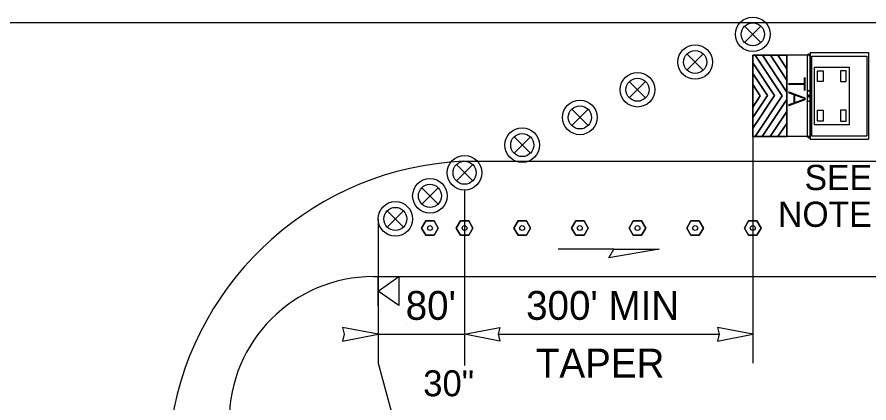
# Model space of a CAD drawing. Extents: x 99958 to 100176, y 99935 to 100011.
# Drawn here: x 100063.643 to 100066.007, y 99973.722 to 99974.792 of the extents above; entities that cross this region are included whole.
import ezdxf

# ---------------------------------------------------------------- set-up
doc = ezdxf.new("R2010")
doc.units = 0
for name, color, linetype in [('RD_ED_ShoulderPavedEdge', 7, 'Continuous'), ('RD_MK_LineEdgeWhite', 7, 'Continuous'), ('RD_MK_LineEdgeYellow', 7, 'Continuous'), ('RD_MK_LineLane', 7, 'Continuous'), ('TR_SN_ConstructionSigns', 7, 'Continuous'), ('TR_WZ_PortableSignMountBlk-Wht', 7, 'Continuous'), ('TR_WZ_TrafficSafetyDrum', 7, 'Continuous'), ('TR_WZ_TransportableAttenuator', 7, 'Continuous'), ('TR_WZ_TubularMarker', 7, 'Continuous'), ('TR_WZ_WorkZoneDetails', 7, 'Continuous'), ('TR_WZ_WorkZoneTextCurrent', 7, 'Continuous')]:
    doc.layers.add(name, color=color, linetype=linetype)

msp = doc.modelspace()

# ---------------------------------------------------------------- linework, layer by layer
at = {"layer": 'RD_ED_ShoulderPavedEdge'}
msp.add_line((100064.6319, 99974.0724), (100067.555, 99974.0724), dxfattribs=at)
msp.add_arc((100064.6319, 99973.6724), 0.4, 90, 180, dxfattribs=at)
at = {"layer": 'RD_MK_LineEdgeWhite'}
msp.add_arc((100064.9219, 99973.5319), 0.8615, 92.6555, 170.6116, dxfattribs=at)
at = {"layer": 'RD_MK_LineEdgeYellow'}
msp.add_line((100064.8819, 99974.3924), (100067.555, 99974.3924), dxfattribs=at)
at = {"layer": 'RD_MK_LineLane'}
msp.add_lwpolyline([(100067.555, 99974.7764), (100060.32, 99974.7764)], dxfattribs=at)
at = {"layer": 'TR_WZ_PortableSignMountBlk-Wht'}
msp.add_line((100064.645, 99973.9923), (100064.645, 99974.0723), dxfattribs=at)
msp.add_lwpolyline([(100064.645, 99974.0322), (100064.7025, 99974.0723), (100064.7025, 99973.9923)], close=True, dxfattribs=at)
at = {"layer": 'TR_WZ_TrafficSafetyDrum'}
for p, q in [((100065.7076, 99974.7671), (100065.6623, 99974.7218)), ((100065.6623, 99974.7671), (100065.7076, 99974.7218)), ((100065.5476, 99974.6903), (100065.5023, 99974.645)), ((100065.5023, 99974.6903), (100065.5476, 99974.645)), ((100065.3876, 99974.6135), (100065.3423, 99974.5682)), ((100065.3423, 99974.6135), (100065.3876, 99974.5682)), ((100065.2276, 99974.5367), (100065.1823, 99974.4914)), ((100065.1823, 99974.5367), (100065.2276, 99974.4914)), ((100065.0676, 99974.4599), (100065.0223, 99974.4146)), ((100065.0223, 99974.4599), (100065.0676, 99974.4146)), ((100064.9076, 99974.3831), (100064.8623, 99974.3378)), ((100064.8623, 99974.3831), (100064.9076, 99974.3378)), ((100064.7663, 99974.3191), (100064.8116, 99974.2738)), ((100064.8116, 99974.3191), (100064.7663, 99974.2738)), ((100064.6703, 99974.2551), (100064.7156, 99974.2098)), ((100064.7156, 99974.2551), (100064.6703, 99974.2098))]:
    msp.add_line(p, q, dxfattribs=at)
for centre, radius in [((100065.685, 99974.7445), 0.048), ((100065.685, 99974.7445), 0.048), ((100065.685, 99974.7445), 0.032), ((100065.525, 99974.6677), 0.048), ((100065.525, 99974.6677), 0.048), ((100065.525, 99974.6677), 0.032), ((100065.365, 99974.5909), 0.048), ((100065.365, 99974.5909), 0.048), ((100065.365, 99974.5909), 0.032), ((100065.205, 99974.5141), 0.048), ((100065.205, 99974.5141), 0.048), ((100065.205, 99974.5141), 0.032), ((100065.045, 99974.4373), 0.048), ((100065.045, 99974.4373), 0.048), ((100065.045, 99974.4373), 0.032), ((100064.885, 99974.3605), 0.048), ((100064.885, 99974.3605), 0.048), ((100064.885, 99974.3605), 0.032), ((100064.789, 99974.2964), 0.048), ((100064.789, 99974.2964), 0.048), ((100064.789, 99974.2964), 0.032), ((100064.693, 99974.2324), 0.048), ((100064.693, 99974.2324), 0.048), ((100064.693, 99974.2324), 0.032)]:
    msp.add_circle(centre, radius, dxfattribs=at)
at = {"layer": 'TR_WZ_TransportableAttenuator'}
for p, q in [((100065.8437, 99974.6937), (100066.0062, 99974.6937)), ((100065.8437, 99974.6937), (100065.8437, 99974.4537)), ((100066.0062, 99974.6937), (100066.0062, 99974.4537)), ((100065.766, 99974.5739), (100065.6912, 99974.6866)), ((100065.6912, 99974.6866), (100065.7116, 99974.6866)), ((100065.6912, 99974.6866), (100065.766, 99974.5739)), ((100065.7116, 99974.6866), (100065.6912, 99974.6866)), ((100065.7116, 99974.6866), (100065.7793, 99974.5838)), ((100065.7793, 99974.5838), (100065.7116, 99974.6866)), ((100065.7793, 99974.6171), (100065.7337, 99974.6866)), ((100065.7337, 99974.6866), (100065.7541, 99974.6866)), ((100065.7541, 99974.6866), (100065.7337, 99974.6866)), ((100065.7337, 99974.6866), (100065.7793, 99974.6171)), ((100065.7541, 99974.6866), (100065.7793, 99974.6484)), ((100065.7793, 99974.6484), (100065.7541, 99974.6866)), ((100065.7793, 99974.4613), (100065.7793, 99974.6866)), ((100065.8437, 99974.6866), (100065.7793, 99974.6866)), ((100065.8361, 99974.6824), (100065.8361, 99974.4649)), ((100065.8396, 99974.6897), (100065.8432, 99974.6897)), ((100065.8432, 99974.6897), (100065.8432, 99974.4576)), ((100065.8437, 99974.6862), (100065.8437, 99974.4613)), ((100065.8483, 99974.6841), (100065.8483, 99974.4633)), ((100065.8483, 99974.6841), (100066.0016, 99974.6841)), ((100066.0016, 99974.6841), (100066.0016, 99974.4633)), ((100065.685, 99974.6651), (100065.7451, 99974.5746)), ((100065.685, 99974.636), (100065.685, 99974.6651)), ((100065.7451, 99974.5746), (100065.685, 99974.6651)), ((100065.685, 99974.6651), (100065.685, 99974.636)), ((100065.7793, 99974.6484), (100065.7793, 99974.6171)), ((100065.7793, 99974.6171), (100065.7793, 99974.6484)), ((100065.7258, 99974.5749), (100065.685, 99974.636)), ((100065.685, 99974.636), (100065.7258, 99974.5749)), ((100065.685, 99974.605), (100065.7058, 99974.574)), ((100065.685, 99974.5426), (100065.685, 99974.605)), ((100065.7058, 99974.574), (100065.685, 99974.605)), ((100065.685, 99974.605), (100065.685, 99974.5426)), ((100065.685, 99974.5135), (100065.7258, 99974.5749)), ((100065.7258, 99974.5749), (100065.685, 99974.5135)), ((100065.7451, 99974.5746), (100065.685, 99974.484)), ((100065.685, 99974.484), (100065.7451, 99974.5746)), ((100065.7793, 99974.5838), (100065.7793, 99974.5638)), ((100065.7793, 99974.5638), (100065.7793, 99974.5838)), ((100065.8361, 99974.5906), (100065.8432, 99974.5861)), ((100065.8396, 99974.577), (100065.8396, 99974.5703)), ((100065.7058, 99974.574), (100065.685, 99974.5426)), ((100065.685, 99974.5426), (100065.7058, 99974.574)), ((100065.6911, 99974.4611), (100065.766, 99974.5739)), ((100065.766, 99974.5739), (100065.6911, 99974.4611)), ((100065.7793, 99974.5638), (100065.7112, 99974.4611)), ((100065.7112, 99974.4611), (100065.7793, 99974.5638)), ((100065.8361, 99974.5568), (100065.8432, 99974.5613)), ((100065.838, 99974.5737), (100065.8413, 99974.5737)), ((100065.7332, 99974.4611), (100065.7793, 99974.5306)), ((100065.7793, 99974.5306), (100065.7332, 99974.4611)), ((100065.7793, 99974.5306), (100065.7793, 99974.4974)), ((100065.7793, 99974.4974), (100065.7793, 99974.5306)), ((100065.685, 99974.484), (100065.685, 99974.5135)), ((100065.685, 99974.5135), (100065.685, 99974.484)), ((100065.7793, 99974.4974), (100065.7548, 99974.4611)), ((100065.7548, 99974.4611), (100065.7793, 99974.4974)), ((100065.7112, 99974.4611), (100065.6911, 99974.4611)), ((100065.6911, 99974.4611), (100065.7112, 99974.4611)), ((100065.7548, 99974.4611), (100065.7332, 99974.4611)), ((100065.7332, 99974.4611), (100065.7548, 99974.4611)), ((100065.8437, 99974.4613), (100065.7793, 99974.4613)), ((100065.8396, 99974.4576), (100065.8432, 99974.4576)), ((100065.8483, 99974.4633), (100066.0016, 99974.4633)), ((100065.8437, 99974.4537), (100066.0062, 99974.4537))]:
    msp.add_line(p, q, dxfattribs=at)
for points in [[(100065.7793, 99974.4611), (100065.685, 99974.4611), (100065.685, 99974.6866), (100065.7793, 99974.6866)], [(100065.8563, 99974.6537), (100065.9523, 99974.6537), (100065.9523, 99974.4937), (100065.8563, 99974.4937)], [(100065.8643, 99974.6437), (100065.8803, 99974.6437), (100065.8803, 99974.6137), (100065.8643, 99974.6137)], [(100065.9443, 99974.6437), (100065.9283, 99974.6437), (100065.9283, 99974.6137), (100065.9443, 99974.6137)], [(100065.8643, 99974.5337), (100065.8803, 99974.5337), (100065.8803, 99974.5037), (100065.8643, 99974.5037)], [(100065.9443, 99974.5337), (100065.9283, 99974.5337), (100065.9283, 99974.5037), (100065.9443, 99974.5037)]]:
    msp.add_lwpolyline(points, close=True, dxfattribs=at)
msp.add_lwpolyline([(100065.7793, 99974.6866), (100065.685, 99974.6866), (100065.685, 99974.4611), (100065.7793, 99974.4613)], dxfattribs=at)
for centre, major_axis, start_param, end_param in [((100065.8396, 99974.6824), (0, 0.00732), 6.283185, 7.853982), ((100065.8396, 99974.4649), (0, -0.00732), 4.712389, 6.283185)]:
    msp.add_ellipse(centre, major_axis=major_axis, ratio=0.481608, start_param=start_param, end_param=end_param, dxfattribs=at)
msp.add_ellipse((100065.8396, 99974.5737), major_axis=(0, -0.00338), ratio=0.481608, dxfattribs=at)
at = {"layer": 'TR_WZ_TubularMarker'}
for points in [[(100064.7659, 99974.2071), (100064.7774, 99974.2271), (100064.8005, 99974.2271), (100064.8121, 99974.2071), (100064.8005, 99974.1871), (100064.7774, 99974.1871)], [(100064.8619, 99974.2071), (100064.8734, 99974.2271), (100064.8965, 99974.2271), (100064.9081, 99974.2071), (100064.8965, 99974.1871), (100064.8734, 99974.1871)], [(100065.0219, 99974.2071), (100065.0334, 99974.2271), (100065.0565, 99974.2271), (100065.0681, 99974.2071), (100065.0565, 99974.1871), (100065.0334, 99974.1871)], [(100065.1819, 99974.2071), (100065.1934, 99974.2271), (100065.2165, 99974.2271), (100065.2281, 99974.2071), (100065.2165, 99974.1871), (100065.1934, 99974.1871)], [(100065.3419, 99974.2071), (100065.3534, 99974.2271), (100065.3765, 99974.2271), (100065.3881, 99974.2071), (100065.3765, 99974.1871), (100065.3534, 99974.1871)], [(100065.5019, 99974.2071), (100065.5134, 99974.2271), (100065.5365, 99974.2271), (100065.5481, 99974.2071), (100065.5365, 99974.1871), (100065.5134, 99974.1871)], [(100065.6619, 99974.2071), (100065.6734, 99974.2271), (100065.6965, 99974.2271), (100065.7081, 99974.2071), (100065.6965, 99974.1871), (100065.6734, 99974.1871)]]:
    msp.add_lwpolyline(points, close=True, dxfattribs=at)
for points in [[(100064.7774, 99974.1871), (100064.8005, 99974.1871), (100064.8121, 99974.2071), (100064.8005, 99974.2271), (100064.7774, 99974.2271), (100064.7659, 99974.2071), (100064.7774, 99974.1871)], [(100064.8734, 99974.1871), (100064.8965, 99974.1871), (100064.9081, 99974.2071), (100064.8965, 99974.2271), (100064.8734, 99974.2271), (100064.8619, 99974.2071), (100064.8734, 99974.1871)], [(100065.0334, 99974.1871), (100065.0565, 99974.1871), (100065.0681, 99974.2071), (100065.0565, 99974.2271), (100065.0334, 99974.2271), (100065.0219, 99974.2071), (100065.0334, 99974.1871)], [(100065.1934, 99974.1871), (100065.2165, 99974.1871), (100065.2281, 99974.2071), (100065.2165, 99974.2271), (100065.1934, 99974.2271), (100065.1819, 99974.2071), (100065.1934, 99974.1871)], [(100065.3534, 99974.1871), (100065.3765, 99974.1871), (100065.3881, 99974.2071), (100065.3765, 99974.2271), (100065.3534, 99974.2271), (100065.3419, 99974.2071), (100065.3534, 99974.1871)], [(100065.5134, 99974.1871), (100065.5365, 99974.1871), (100065.5481, 99974.2071), (100065.5365, 99974.2271), (100065.5134, 99974.2271), (100065.5019, 99974.2071), (100065.5134, 99974.1871)], [(100065.6734, 99974.1871), (100065.6965, 99974.1871), (100065.7081, 99974.2071), (100065.6965, 99974.2271), (100065.6734, 99974.2271), (100065.6619, 99974.2071), (100065.6734, 99974.1871)]]:
    msp.add_lwpolyline(points, dxfattribs=at)
for centre in [(100064.789, 99974.2071), (100064.885, 99974.2071), (100065.045, 99974.2071), (100065.205, 99974.2071), (100065.365, 99974.2071), (100065.525, 99974.2071), (100065.685, 99974.2071)]:
    msp.add_circle(centre, 0.00667, dxfattribs=at)
at = {"layer": 'TR_WZ_WorkZoneDetails'}
for p, q in [((100065.685, 99974.4611), (100065.685, 99973.8325)), ((100064.885, 99974.3125), (100064.885, 99973.8258)), ((100064.645, 99974.2307), (100064.645, 99973.8325)), ((100065.2992, 99974.1488), (100065.1449, 99974.1488)), ((100064.7227, 99974.0646), (100064.7227, 99974.0646)), ((100064.7227, 99973.9403), (100064.7227, 99973.9403)), ((100064.645, 99973.9125), (100064.885, 99973.9125)), ((100064.9787, 99973.9125), (100065.5912, 99973.9125)), ((100064.645, 99973.8325), (100064.6812, 99973.6995))]:
    msp.add_line(p, q, dxfattribs=at)
for points in [[(100065.425, 99974.1488), (100065.285, 99974.1241), (100065.2992, 99974.1488)], [(100064.645, 99973.9125), (100064.5467, 99973.9317), (100064.5513, 99973.9125), (100064.5467, 99973.8932)], [(100064.885, 99973.9125), (100064.9832, 99973.9317), (100064.9787, 99973.9125), (100064.9832, 99973.8932)], [(100065.685, 99973.9125), (100065.5867, 99973.9317), (100065.5912, 99973.9125), (100065.5867, 99973.8932)]]:
    msp.add_lwpolyline(points, close=True, dxfattribs=at)

# ---------------------------------------------------------------- texts
at = {"layer": 'TR_SN_ConstructionSigns'}
msp.add_text('30"', height=0.072, rotation=360, dxfattribs=at).set_placement((100064.7702, 99973.7405))
at = {"layer": 'TR_WZ_TransportableAttenuator'}
msp.add_text('TA', height=0.048, rotation=270, dxfattribs=at).set_placement((100065.7837, 99974.6263))
at = {"layer": 'TR_WZ_WorkZoneTextCurrent'}
for s, height, p in [('SEE', 0.07, (100065.8286, 99974.3124)), ('NOTE 4', 0.07, (100065.755, 99974.2104)), ("80'", 0.08, (100064.7217, 99973.9525)), ("300' MIN", 0.08, (100065.0559, 99973.9525)), ('TAPER', 0.08, (100065.0829, 99973.7925))]:
    msp.add_text(s, height=height, dxfattribs=at).set_placement(p)

doc.saveas('drawing.dxf')
